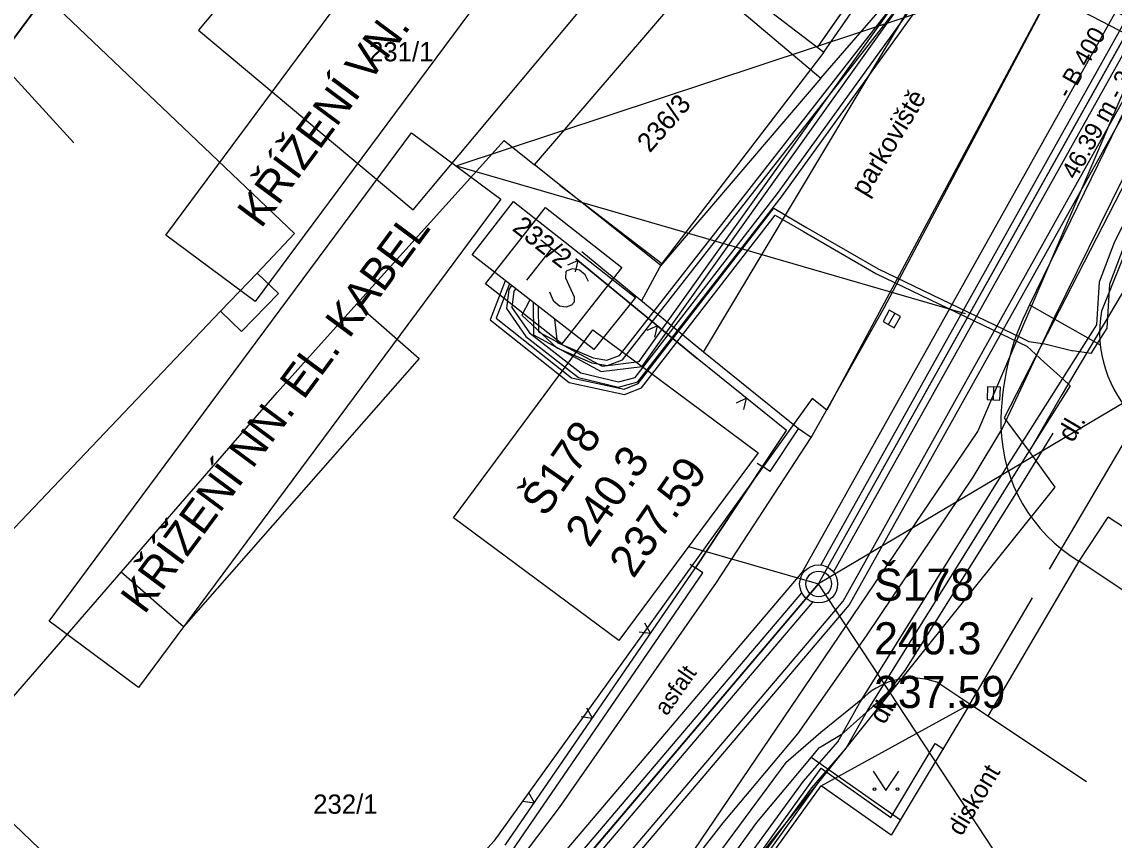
# Model space of a CAD drawing. Extents: x -601580 to 4, y -1204314 to 4.
# Drawn here: x -600441.72 to -600399.18, y -1203839.82 to -1203807.96 of the extents above; entities that cross this region are included whole.
import ezdxf

# ---------------------------------------------------------------- set-up
doc = ezdxf.new("R2010")
doc.units = 0
for name, color, linetype in [('00-EON NN', 7, 'Continuous'), ('00-EON VN', 7, 'Continuous'), ('00-INNOGY-STL', 7, 'Continuous'), ('00-KN-HRANICE PARCEL', 7, 'Continuous'), ('00-KN-PARC. CISLA', 7, 'Continuous'), ('00-KN-VNITRNI KRESBA', 7, 'Continuous'), ('00-POLOHOPIS', 7, 'Continuous'), ('00-RAZÍTKO', 7, 'Continuous'), ('00-SITE KOM. KABEL', 7, 'Continuous'), ('00-VODOVOD STAVAJICI', 7, 'Continuous'), ('11-REKONSTRUKCE  VYKOP', 7, 'Continuous'), ('11-REKONSTRUKCE KANALIZACE', 7, 'Continuous'), ('11-REKONSTRUKCE KANALIZACE OSA', 7, 'Continuous'), ('11-REKONSTRUKCE KANALIZACE POPIS', 7, 'Continuous'), ('11-REKONSTRUKCE VODOVOD', 7, 'Continuous'), ('11-VAK-KANAL PUVODNI', 7, 'Continuous'), ('Vrstva 18', 7, 'Continuous'), ('Vrstva 27', 7, 'Continuous'), ('Vrstva 36', 7, 'Continuous'), ('Vrstva 40', 7, 'Continuous'), ('Vrstva 41', 7, 'Continuous'), ('Vrstva 6', 7, 'Continuous'), ('Vrstva 8', 7, 'Continuous')]:
    doc.layers.add(name, color=color, linetype=linetype)

# ---------------------------------------------------------------- blocks, each defined once
blk = doc.blocks.new('6.30_274')
at = {"layer": 'Vrstva 27'}
blk.add_line((-0.25, 0), (0.25, 0), dxfattribs=at)
blk.add_lwpolyline([(-0.25, -0.25), (0.25, -0.25), (0.25, 0.25), (-0.25, 0.25)], close=True, dxfattribs=at)
blk = doc.blocks.new('6.20_172')
at = {"layer": 'Vrstva 27'}
blk.add_circle((0, 0), 0.5, dxfattribs=at)
blk = doc.blocks.new('6.30_294')
at = {"layer": 'Vrstva 27'}
blk.add_line((-0.25, 0), (0.25, 0), dxfattribs=at)
blk.add_lwpolyline([(-0.25, -0.25), (0.25, -0.25), (0.25, 0.25), (-0.25, 0.25)], close=True, dxfattribs=at)
blk = doc.blocks.new('DL_46')
at = {"layer": 'Vrstva 40'}
blk.add_text('dl.', height=0.75, rotation=0, dxfattribs=at).set_placement((-0.174, -0.375))
blk = doc.blocks.new('DL_48')
at = {"layer": 'Vrstva 40'}
blk.add_text('dl.', height=0.75, rotation=0, dxfattribs=at).set_placement((-0.174, -0.375))
blk = doc.blocks.new('PAR_2')
at = {"layer": 'Vrstva 41'}
blk.add_text('parkoviště', height=0.75, rotation=0.0001, dxfattribs=at).set_placement((-2.26, -0.375))
blk = doc.blocks.new('VSTUP_64')
at = {"layer": 'Vrstva 8'}
blk.add_line((0, 0.25), (0, 0), dxfattribs=at)
blk = doc.blocks.new('VSTUP_66')
at = {"layer": 'Vrstva 8'}
blk.add_line((0, 0.25), (0, 0), dxfattribs=at)
blk = doc.blocks.new('3.14_1092')
at = {"layer": 'Vrstva 36'}
blk.add_lwpolyline([(-0.5, 0.75), (0, 0), (0.5, 0.75)], dxfattribs=at)
for centre in [(-0.45, 0.05), (0.449, 0.05)]:
    blk.add_circle(centre, 0.05, dxfattribs=at)
blk = doc.blocks.new('VN640')
at = {"layer": 'Vrstva 6'}
for points in [[(-1890, 1889), (1889, 1889)], [(-1890, -1890), (-1890, 1889)], [(1889, 1889), (1889, -1890)], [(-1260, 787), (-221, 787)], [(-725, 787), (-725, -788)], [(1197, 661), (945, 787), (661, 787), (409, 661), (283, 472), (283, 409), (409, 220), (1133, -158), (1259, -316), (1259, -473), (1133, -662), (913, -788), (629, -788), (503, -725), (283, -599)], [(1889, -1890), (-1890, -1890)]]:
    blk.add_lwpolyline(points, dxfattribs=at)

msp = doc.modelspace()

# ---------------------------------------------------------------- linework, layer by layer
msp.add_lwpolyline([(-600429.419, -1203791.594), (-600489.051, -1203871.931), (-600373.825, -1203957.46), (-600314.193, -1203877.122)])
at = {"layer": '00-EON NN'}
for points in [[(-600387.66, -1203792.52), (-600387.733, -1203793.368), (-600389.475, -1203796.346), (-600394.105, -1203805.138), (-600396.194, -1203811.615), (-600397.272, -1203813.801), (-600398.787, -1203816.672), (-600399.352, -1203818.173), (-600399.464, -1203819.884), (-600400.086, -1203820.866), (-600400.78, -1203820.77)], [(-600428.496, -1203861.319), (-600422.353, -1203852.823), (-600416.981, -1203845.332), (-600411.277, -1203837.525), (-600409.944, -1203835.994), (-600409.092, -1203834.488), (-600403.27, -1203825.143), (-600399.856, -1203819.756), (-600399.747, -1203818.088), (-600399.153, -1203816.508), (-600396.566, -1203811.464), (-600394.475, -1203804.982)], [(-600422.643, -1203818.23), (-600422.748, -1203818.375), (-600422.844, -1203819.125), (-600422.094, -1203820.21), (-600420.034, -1203821.812), (-600418.478, -1203822.183), (-600417.722, -1203821.978), (-600412.13, -1203814.77), (-600405.797, -1203805.984), (-600406.852, -1203805.198)], [(-600422.485, -1203818.354), (-600422.556, -1203818.452), (-600422.636, -1203819.075), (-600421.946, -1203820.07), (-600419.946, -1203821.628), (-600418.482, -1203821.977), (-600417.838, -1203821.802), (-600412.29, -1203814.65), (-600406.073, -1203806.028), (-600406.974, -1203805.357)], [(-600422.728, -1203818.164), (-600423.24, -1203819.497), (-600420.316, -1203821.817), (-600418.259, -1203822.256), (-600417.712, -1203822.037), (-600412.435, -1203815.219), (-600411.18, -1203815.954), (-600408.363, -1203817.582), (-600402.786, -1203820.26), (-600402.496, -1203820.402), (-600401.87, -1203820.5), (-600400.78, -1203820.77)], [(-600422.893, -1203818.037), (-600423.48, -1203819.563), (-600420.404, -1203822.003), (-600418.241, -1203822.464), (-600417.588, -1203822.203), (-600412.385, -1203815.481), (-600411.28, -1203816.126), (-600408.457, -1203817.758), (-600402.874, -1203820.44), (-600402.574, -1203820.587), (-600401.9, -1203821.21), (-600401.18, -1203821.86)], [(-600401.18, -1203821.86), (-600400.885, -1203822.127), (-600402.931, -1203825.356), (-600408.748, -1203834.692), (-600409.616, -1203836.226), (-600410.963, -1203837.774), (-600416.658, -1203845.568), (-600422.028, -1203853.057), (-600428.974, -1203862.664), (-600429.3, -1203863.19), (-600417.22, -1203874.08), (-600405.45, -1203884.79), (-600399.15, -1203890.52), (-600398.44, -1203891.61), (-600393.326, -1203896.191), (-600393.457, -1203899.76), (-600393.232, -1203899.82)]]:
    msp.add_lwpolyline(points, dxfattribs=at)
at = {"layer": '00-EON VN'}
for points in [[(-600420.98, -1203819.53), (-600420.864, -1203820.446), (-600419.462, -1203821.043), (-600418.93, -1203821.127), (-600418.441, -1203820.946), (-600406.264, -1203805.356), (-600404.84, -1203805.169), (-600403.741, -1203805.313), (-600402.12, -1203806.02), (-600397.21, -1203808.53), (-600396.959, -1203808.655), (-600396.658, -1203808.122), (-600387.498, -1203791.032), (-600386.327, -1203789.041), (-600384.551, -1203785.743), (-600383.307, -1203783.299)], [(-600421.95, -1203818.81), (-600422.25, -1203819.38), (-600420.889, -1203820.652), (-600419.518, -1203821.237), (-600418.91, -1203821.333), (-600418.319, -1203821.114), (-600406.156, -1203805.544), (-600404.84, -1203805.371), (-600403.799, -1203805.507), (-600403.392, -1203805.701), (-600402.25, -1203806.58), (-600397.51, -1203809.05), (-600396.827, -1203808.831), (-600396.482, -1203808.218), (-600387.322, -1203791.128), (-600386.153, -1203789.139), (-600384.409, -1203785.897), (-600383.678, -1203785.564)], [(-600404.69, -1203803.4), (-600403.793, -1203802.354), (-600400.965, -1203804.307), (-600396.659, -1203806.996), (-600396.026, -1203808.089), (-600397.926, -1203812.215), (-600401.515, -1203819.485), (-600403.526, -1203823.769), (-600404.68, -1203825.69), (-600408.835, -1203831.858), (-600411.506, -1203835.68), (-600414.412, -1203839.145), (-600422.594, -1203849.646), (-600426.194, -1203853.932), (-600430.114, -1203859.273), (-600431.226, -1203862.375), (-600431.964, -1203864.361), (-600433.679, -1203869.626), (-600433.941, -1203870.22), (-600433.675, -1203870.696)], [(-600421.608, -1203819.038), (-600421.591, -1203820.03), (-600419.121, -1203821.367), (-600417.676, -1203821.186), (-600412.921, -1203814.532), (-600405.494, -1203804.136), (-600405.292, -1203803.778), (-600404.96, -1203802.62)], [(-600421.811, -1203818.879), (-600421.789, -1203820.15), (-600419.159, -1203821.573), (-600417.564, -1203821.374), (-600412.759, -1203814.648), (-600405.326, -1203804.244), (-600405.109, -1203803.859), (-600404.69, -1203803.4)]]:
    msp.add_lwpolyline(points, dxfattribs=at)
at = {"layer": '00-INNOGY-STL'}
for points in [[(-600401.558, -1203823.979), (-600401.7, -1203824.209), (-600402.99, -1203826.29), (-600407.33, -1203833.21), (-600408.12, -1203834.21), (-600409.81, -1203835.72), (-600410.59, -1203836.18), (-600410.69, -1203836.24), (-600410.982, -1203836.59), (-600413.1, -1203839.13), (-600416.12, -1203843.3)], [(-600410.982, -1203836.59), (-600407.497, -1203839.022)]]:
    msp.add_lwpolyline(points, dxfattribs=at)
at = {"layer": '00-KN-HRANICE PARCEL'}
for p, q in [((-600410.6, -1203810.15), (-600404.69, -1203803.33)), ((-600421.75, -1203813.53), (-600415.39, -1203806.11)), ((-600415.39, -1203806.11), (-600410.6, -1203810.15)), ((-600401.24, -1203822.52), (-600402.49, -1203824.69)), ((-600410.74, -1203837.62), (-600430.37, -1203862.02))]:
    msp.add_line(p, q, dxfattribs=at)
for points in [[(-600387.62, -1203793.38), (-600388.6, -1203795.13), (-600392.68, -1203802.4), (-600394.12, -1203805.21), (-600403.46, -1203823.38), (-600402.49, -1203824.69)], [(-600426.48, -1203815.28), (-600419.91, -1203807.43), (-600428.27, -1203800.45), (-600434.84, -1203808.28), (-600426.48, -1203815.28)], [(-600458.72, -1203823.55), (-600441.93, -1203805.88), (-600431.1, -1203816.2), (-600432.56, -1203817.74), (-600431.73, -1203818.53), (-600433.16, -1203820.02), (-600433.98, -1203819.23), (-600447.79, -1203833.72)], [(-600401.22, -1203806.01), (-600410.36, -1203823.08), (-600410.94, -1203822.62), (-600423.34, -1203839.86), (-600431.61, -1203849.11)], [(-600410.6, -1203810.15), (-600416.83, -1203817.45), (-600421.75, -1203813.53)], [(-600396.5, -1203811.44), (-600397.24, -1203813.09), (-600398.69, -1203816.18), (-600397.8, -1203816.73), (-600401.24, -1203822.52)], [(-600444.41, -1203836.94), (-600437.85, -1203829.38), (-600431.78, -1203822.39), (-600428.67, -1203818.94), (-600422.94, -1203812.58), (-600421.75, -1203813.53)], [(-600422.57, -1203814.96), (-600417.82, -1203818.69), (-600419.44, -1203820.72), (-600424.18, -1203817.03), (-600422.57, -1203814.96)], [(-600402.49, -1203824.69), (-600401.48, -1203826.07), (-600410.74, -1203837.62)], [(-600410.74, -1203837.62), (-600422.7, -1203854.28), (-600428.98, -1203862.94), (-600416.08, -1203872.24), (-600416.81, -1203873.25)]]:
    msp.add_lwpolyline(points, dxfattribs=at)
at = {"layer": '00-KN-VNITRNI KRESBA'}
for p, q in [((-600432.56, -1203817.74), (-600433.98, -1203819.23)), ((-600428.67, -1203818.94), (-600426.24, -1203821.07)), ((-600426.24, -1203821.07), (-600435.42, -1203831.51)), ((-600435.42, -1203831.51), (-600437.85, -1203829.38)), ((-600444.41, -1203836.94), (-600431.61, -1203849.11))]:
    msp.add_line(p, q, dxfattribs=at)
at = {"layer": '00-POLOHOPIS'}
for p, q in [((-600415.175, -1203820.817), (-600403.303, -1203801.007)), ((-600410.724, -1203808.961), (-600407.132, -1203803.786)), ((-600410.486, -1203809.144), (-600406.815, -1203803.856)), ((-600395.401, -1203804.458), (-600402.468, -1203818.983)), ((-600414.453, -1203806.1), (-600410.486, -1203809.144)), ((-600408.134, -1203819.097), (-600401.477, -1203806.518)), ((-600410.486, -1203809.144), (-600416.793, -1203817.363)), ((-600396.436, -1203811.162), (-600399.67, -1203819.225)), ((-600420.76, -1203814.319), (-600416.793, -1203817.363)), ((-600415.175, -1203820.817), (-600419.915, -1203816.916)), ((-600415.421, -1203821.067), (-600420.137, -1203817.186)), ((-600417.581, -1203818.837), (-600416.793, -1203817.363)), ((-600402.468, -1203818.983), (-600399.718, -1203820.531)), ((-600410.982, -1203824.141), (-600408.134, -1203819.097)), ((-600411.94, -1203823.871), (-600415.421, -1203821.067)), ((-600411.473, -1203823.799), (-600415.175, -1203820.817)), ((-600401.698, -1203829.27), (-600397.665, -1203822.421)), ((-600414.662, -1203829.785), (-600410.982, -1203824.141)), ((-600412.866, -1203825.273), (-600411.94, -1203823.871)), ((-600412.574, -1203825.466), (-600411.473, -1203823.799)), ((-600410.982, -1203824.141), (-600411.473, -1203823.799)), ((-600415.479, -1203829.21), (-600412.866, -1203825.273)), ((-600412.866, -1203825.273), (-600415.479, -1203829.21)), ((-600412.574, -1203825.466), (-600412.866, -1203825.273)), ((-600400.544, -1203828.954), (-600399.402, -1203827.239)), ((-600397.93, -1203828.22), (-600399.402, -1203827.239)), ((-600422.89, -1203840.01), (-600415.479, -1203829.21)), ((-600415.191, -1203829.409), (-600415.479, -1203829.21)), ((-600404.083, -1203834.996), (-600400.544, -1203828.954)), ((-600396.382, -1203831.725), (-600400.544, -1203828.954)), ((-600422.619, -1203840.233), (-600415.191, -1203829.409)), ((-600420.779, -1203838.547), (-600414.662, -1203829.785)), ((-600404.791, -1203834.525), (-600402.355, -1203830.388)), ((-600404.791, -1203834.525), (-600406.088, -1203833.672)), ((-600410.602, -1203835.609), (-600408.902, -1203834.236)), ((-600410.582, -1203837.703), (-600404.791, -1203834.525)), ((-600404.791, -1203834.525), (-600407.858, -1203839.622)), ((-600400.256, -1203837.544), (-600404.791, -1203834.525)), ((-600411.959, -1203836.793), (-600410.602, -1203835.609)), ((-600411.959, -1203836.793), (-600415.103, -1203841.032)), ((-600414.457, -1203843.048), (-600410.582, -1203837.703)), ((-600407.858, -1203839.622), (-600410.582, -1203837.703)), ((-600424.723, -1203843.724), (-600420.779, -1203838.547))]:
    msp.add_line(p, q, dxfattribs=at)
for points in [[(-600410.724, -1203808.961), (-600407.132, -1203803.786)], [(-600420.154, -1203817.69), (-600420.054, -1203817.254), (-600420.463, -1203817.436)], [(-600420.154, -1203817.69), (-600420.054, -1203817.254), (-600420.463, -1203817.436)], [(-600420.137, -1203817.186), (-600415.421, -1203821.067)], [(-600415.421, -1203821.067), (-600420.137, -1203817.186)], [(-600415.421, -1203821.067), (-600420.137, -1203817.186)], [(-600417.581, -1203818.837), (-600416.793, -1203817.363)], [(-600417.065, -1203820.232), (-600416.965, -1203819.796), (-600417.374, -1203819.978)], [(-600417.065, -1203820.232), (-600416.965, -1203819.796), (-600417.374, -1203819.978)], [(-600411.94, -1203823.871), (-600415.421, -1203821.067)], [(-600413.593, -1203823.053), (-600413.498, -1203822.616), (-600413.904, -1203822.802)], [(-600422.89, -1203840.01), (-600415.479, -1203829.21)], [(-600415.191, -1203829.409), (-600415.479, -1203829.21)], [(-600417.675, -1203831.703), (-600417.232, -1203831.765), (-600417.449, -1203831.373)], [(-600419.938, -1203835.001), (-600419.495, -1203835.063), (-600419.712, -1203834.672)], [(-600422.201, -1203838.3), (-600421.758, -1203838.361), (-600421.975, -1203837.97)]]:
    msp.add_lwpolyline(points, dxfattribs=at)
for centre, radius, start, end in [((-600393.515, -1203823.594), 10.071, 152.7502, 180.6811), ((-600395.077, -1203820.048), 4.666, 169.8413, 225.9722), ((-600397.317, -1203823.578), 6.27, 181.2377, 239.0192), ((-600407.032, -1203836.265), 2.759, 69.9952, 132.6716)]:
    msp.add_arc(centre, radius, start, end, dxfattribs=at)
at = {"layer": '00-RAZÍTKO'}
msp.add_lwpolyline([(-600489.051, -1203871.931), (-600304.195, -1203622.889), (-600188.969, -1203708.417), (-600373.825, -1203957.46)], close=True, dxfattribs=at)
at = {"layer": '00-SITE KOM. KABEL'}
for points in [[(-600443.93, -1203808.05), (-600439.7, -1203812.67)], [(-600443.93, -1203808.05), (-600439.7, -1203812.67)], [(-600428.66, -1203862.04), (-600428.08, -1203861.21), (-600419.11, -1203848.88), (-600410.59, -1203837.02), (-600407.88, -1203838.93), (-600406.15, -1203836.06)], [(-600406.15, -1203836.06), (-600405.81, -1203836.27)]]:
    msp.add_lwpolyline(points, dxfattribs=at)
at = {"layer": '00-VODOVOD STAVAJICI'}
msp.add_lwpolyline([(-600423.358, -1203851.751), (-600404.489, -1203823.911), (-600397.059, -1203806.587), (-600395.742, -1203804.116)], dxfattribs=at)
at = {"layer": '11-REKONSTRUKCE  VYKOP'}
for points in [[(-600436.811, -1203861.357), (-600431.759, -1203853.436), (-600411.329, -1203829.396), (-600388.728, -1203788.996), (-600371.322, -1203753.479), (-600337.185, -1203705.715)], [(-600426.231, -1203850.359), (-600409.497, -1203830.669), (-600386.761, -1203790.027), (-600369.409, -1203754.621), (-600336.076, -1203707.982)]]:
    msp.add_lwpolyline(points, dxfattribs=at)
at = {"layer": '11-REKONSTRUKCE KANALIZACE'}
for points in [[(-600410.595, -1203829.109), (-600388.616, -1203789.819)], [(-600410.106, -1203829.382), (-600388.127, -1203790.092)], [(-600430.9, -1203853.197), (-600411.342, -1203830.184)], [(-600430.473, -1203853.559), (-600410.915, -1203830.546)]]:
    msp.add_lwpolyline(points, dxfattribs=at)
for radius in [0.74, 0.5, 0.5]:
    msp.add_circle((-600410.685, -1203829.843), radius, dxfattribs=at)
at = {"layer": '11-REKONSTRUKCE KANALIZACE OSA'}
msp.add_lwpolyline([(-600436.153, -1203861.776), (-600431.13, -1203853.9), (-600410.685, -1203829.843), (-600388.037, -1203789.358), (-600370.65, -1203753.88), (-600337.248, -1203707.145)], dxfattribs=at)
at = {"layer": '11-REKONSTRUKCE KANALIZACE POPIS'}
for p, q in [((-600424.801, -1203813.571), (-600396.37, -1203804.129)), ((-600424.801, -1203813.571), (-600404.982, -1203819.309)), ((-600392.966, -1203819.322), (-600410.685, -1203829.843)), ((-600415.757, -1203828.391), (-600410.685, -1203829.843)), ((-600403.34, -1203840.986), (-600410.685, -1203829.843))]:
    msp.add_line(p, q, dxfattribs=at)
for points in [[(-600436.109, -1203816.267), (-600421.997, -1203797.255), (-600418.516, -1203799.839), (-600432.628, -1203818.851)], [(-600440.653, -1203831.291), (-600426.541, -1203812.279), (-600423.06, -1203814.863), (-600437.172, -1203833.874)], [(-600424.909, -1203827.267), (-600419.482, -1203819.956), (-600413.044, -1203824.735), (-600418.471, -1203832.046)], [(-600424.909, -1203827.267), (-600419.482, -1203819.956), (-600413.044, -1203824.735), (-600418.471, -1203832.046)]]:
    msp.add_lwpolyline(points, close=True, dxfattribs=at)
at = {"layer": '11-REKONSTRUKCE VODOVOD'}
msp.add_lwpolyline([(-600425.926, -1203849.568), (-600409.728, -1203830.508), (-600387.009, -1203789.897), (-600369.651, -1203754.477), (-600336.304, -1203707.82)], dxfattribs=at)
at = {"layer": '11-VAK-KANAL PUVODNI'}
for q in [(-600388.037, -1203789.358), (-600431.13, -1203853.9)]:
    msp.add_line((-600410.685, -1203829.843), q, dxfattribs=at)
msp.add_lwpolyline([(-600436.153, -1203861.776), (-600431.13, -1203853.9), (-600410.685, -1203829.843), (-600388.037, -1203789.358), (-600370.65, -1203753.88), (-600337.248, -1203707.145)], dxfattribs=at)

# ---------------------------------------------------------------- block references
at = {"layer": '00-POLOHOPIS'}
for name, p, xscale, yscale, rotation in [('PAR_2', (-600407.985, -1203812.674), 0.9999996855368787, 0.9999996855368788, 58.846536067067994), ('6.30_294', (-600407.838, -1203819.527), 1.00000124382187, 1.00000124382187, 60.54968089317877), ('6.30_274', (-600403.867, -1203822.425), 0.9999987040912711, 0.999998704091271, 87.92567112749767), ('DL_46', (-600401.019, -1203824.036), 0.99999854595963, 0.99999854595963, 59.50795459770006), ('VSTUP_64', (-600412.866, -1203825.273), 0.9999970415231, 0.9999970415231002, 56.42766422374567), ('VSTUP_66', (-600415.479, -1203829.21), 0.9999970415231, 0.9999970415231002, 56.42766422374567), ('DL_48', (-600408.358, -1203835.011), 0.99999854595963, 0.99999854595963, 59.50795459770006)]:
    msp.add_blockref(name, p, dxfattribs=dict(at, xscale=xscale, yscale=yscale, rotation=rotation))
at = {"layer": '00-POLOHOPIS', "rotation": 90}
msp.add_blockref('6.20_172', (-600410.685, -1203829.843), dxfattribs=at)
at = {"layer": '00-POLOHOPIS'}
msp.add_blockref('3.14_1092', (-600408.062, -1203837.881), dxfattribs=at)
at = {"layer": 'Vrstva 18', "xscale": 0.0009999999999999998, "yscale": 0.001, "rotation": -38.14124159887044}
msp.add_blockref('VN640', (-600421.005, -1203817.845), dxfattribs=at)

# ---------------------------------------------------------------- texts
at = {"layer": '00-KN-PARC. CISLA'}
for s, p in [('231/1', (-600428.199, -1203809.5)), ('232/1', (-600430.374, -1203838.789))]:
    msp.add_text(s, height=0.75, dxfattribs=at).set_placement(p)
for s, rotation, p in [('236/3', 49, (-600417.261, -1203813.088)), ('232/2', 322, (-600422.657, -1203816.053))]:
    msp.add_text(s, height=0.75, rotation=rotation, dxfattribs=at).set_placement(p)
at = {"layer": '00-POLOHOPIS'}
for s, height, rotation, p in [(' asfalt', 0.65, 55.08, (-600416.737, -1203835.204)), ('diskont', 0.7, 58.9636, (-600405.117, -1203839.692))]:
    msp.add_text(s, height=height, rotation=rotation, dxfattribs=at).set_placement(p)
at = {"layer": '11-REKONSTRUKCE KANALIZACE POPIS'}
for s, rotation, p in [('KŘÍŽENÍ VN. EL. KABEL', 53.4147, (-600432.406, -1203816.042)), ('KŘÍŽENÍ NN. EL. KABEL', 53.4147, (-600436.95, -1203831.065)), ('Š178', 55.1067, (-600421.326, -1203827.281)), ('240.3', 55.1067, (-600419.613, -1203828.475)), ('237.59', 55.1067, (-600417.901, -1203829.67))]:
    msp.add_text(s, height=1.25, rotation=rotation, dxfattribs=at).set_placement(p)
at = {"layer": '11-VAK-KANAL PUVODNI'}
for s, height, p in [('- B 400', 0.6824, (-600400.911, -1203810.989)), ('46.39 m - 34', 0.68241, (-600400.669, -1203814.137))]:
    msp.add_text(s, height=height, rotation=60.7766, dxfattribs=at).set_placement(p)
for s, p in [('Š178', (-600408.528, -1203830.496)), ('240.3', (-600408.528, -1203832.584)), ('237.59', (-600408.528, -1203834.672))]:
    msp.add_text(s, height=1.25, dxfattribs=at).set_placement(p)

doc.saveas('drawing.dxf')
